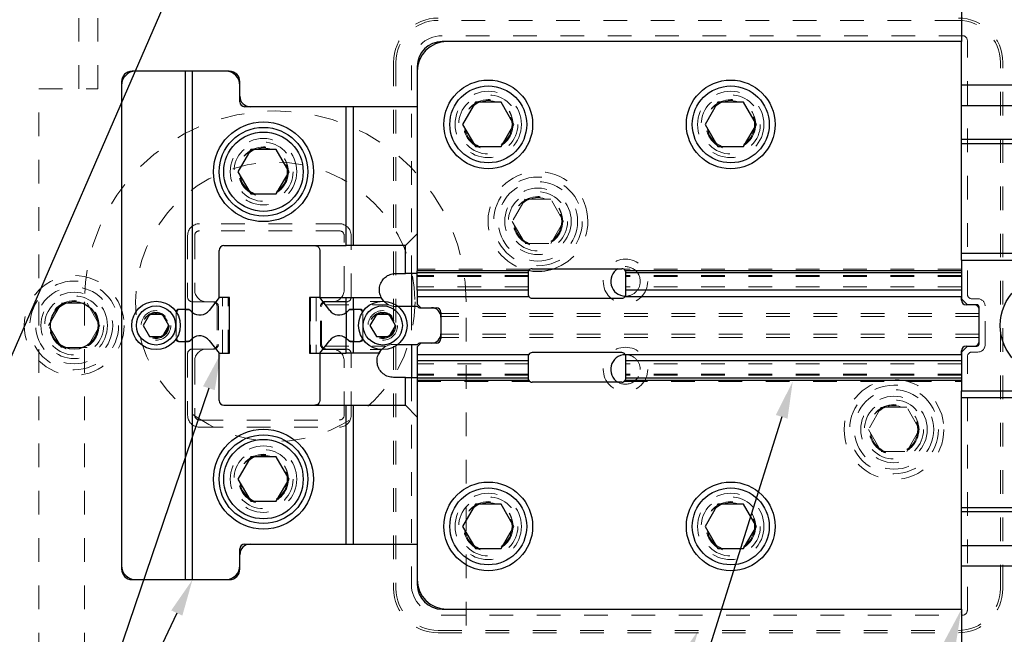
# Model space of a CAD drawing. Header units: inches. Extents: x 1802 to 2468, y -208 to -72.
# Tile 340 of 595: x 2070.13 to 2074.3, y -89.55 to -86.95. Entities that reach past the tile are written whole.
import ezdxf

# ---------------------------------------------------------------- set-up
doc = ezdxf.new("R2010")
doc.units = ezdxf.units.IN
doc.header["$LTSCALE"] = 0.5
doc.header["$MEASUREMENT"] = 0
doc.linetypes.add('HIDDEN', pattern=[0.225, 0.15, -0.075])
for name, color, linetype in [('DIE-M-S', 8, 'Continuous'), ('DIE-M-S2', 1, 'Continuous'), ('DIE-M-S3', 8, 'Continuous'), ('DSS-M-S', 53, 'Continuous'), ('SID-M-S', 105, 'Continuous'), ('SVD-M-S', 8, 'Continuous')]:
    doc.layers.add(name, color=color, linetype=linetype)

msp = doc.modelspace()

# ---------------------------------------------------------------- linework, layer by layer
at = {"layer": 'DIE-M-S', "linetype": 'Continuous', "lineweight": 25}
for p, q in [((2074.11416, -86.8981), (2074.11416, -87.0431)), ((2074.11416, -87.0431), (2071.91916, -87.0431)), ((2071.01969, -87.1681), (2070.60863, -87.1681)), ((2070.83416, -88.1756), (2070.83416, -87.1681)), ((2070.86416, -88.18849), (2070.86416, -87.1681)), ((2071.00416, -87.1681), (2070.86416, -87.1681)), ((2071.81416, -87.1481), (2071.81416, -87.3181)), ((2070.56416, -87.21257), (2070.56416, -89.27363)), ((2071.06416, -87.27363), (2071.06416, -87.21257)), ((2071.06416, -87.2981), (2071.06416, -87.2281)), ((2071.51416, -87.3181), (2071.08416, -87.3181)), ((2071.81416, -87.3181), (2071.10863, -87.3181)), ((2071.51416, -87.9056), (2071.51416, -87.3181)), ((2071.54416, -87.9056), (2071.54416, -87.3181)), ((2071.81416, -87.3181), (2071.81416, -87.8556)), ((2071.76416, -87.9056), (2071.81416, -87.8556)), ((2071.81416, -87.8556), (2071.81416, -88.01204)), ((2070.97666, -88.1251), (2070.97666, -87.9256)), ((2070.99666, -87.9056), (2071.51416, -87.9056)), ((2071.40166, -87.9256), (2071.40166, -88.1251)), ((2071.54416, -87.9056), (2071.51416, -87.9056)), ((2071.76416, -87.9056), (2071.54416, -87.9056)), ((2071.76416, -88.0231), (2071.76416, -87.9056)), ((2071.72416, -88.0231), (2071.76416, -88.0231)), ((2071.81416, -88.0231), (2071.76416, -88.0231)), ((2070.97666, -88.1251), (2070.93439, -88.17966)), ((2071.44392, -88.17966), (2071.40166, -88.1251)), ((2071.40166, -88.1251), (2071.51416, -88.1251)), ((2071.51416, -88.1885), (2071.51416, -88.1251)), ((2071.51416, -88.1251), (2071.54416, -88.1251)), ((2071.54416, -88.1756), (2071.54416, -88.1251)), ((2071.54416, -88.1251), (2071.6619, -88.1251)), ((2071.66686, -88.1333), (2071.6619, -88.1251)), ((2071.67283, -88.1407), (2071.66686, -88.1333)), ((2070.79487, -88.1856), (2070.79487, -88.18582)), ((2070.83416, -88.1756), (2070.80487, -88.1756)), ((2070.8473, -88.1756), (2070.83416, -88.1756)), ((2071.54416, -88.1756), (2071.53102, -88.1756)), ((2071.57345, -88.1756), (2071.54416, -88.1756)), ((2071.58345, -88.18582), (2071.58345, -88.1856)), ((2071.8155, -88.1631), (2071.73253, -88.1631)), ((2071.82416, -88.1681), (2071.82916, -88.1681)), ((2070.79487, -88.30038), (2070.79487, -88.3006)), ((2070.80487, -88.3106), (2070.83416, -88.3106)), ((2070.83416, -89.3181), (2070.83416, -88.3106)), ((2070.83416, -88.3106), (2070.8473, -88.3106)), ((2070.86416, -89.3181), (2070.86416, -88.29771)), ((2070.93439, -88.30655), (2070.97666, -88.3611)), ((2071.40166, -88.3611), (2071.44392, -88.30655)), ((2071.51416, -88.3611), (2071.51416, -88.29771)), ((2071.53102, -88.3106), (2071.54416, -88.3106)), ((2071.54416, -88.3611), (2071.54416, -88.3106)), ((2071.54416, -88.3106), (2071.57345, -88.3106)), ((2071.58345, -88.3006), (2071.58345, -88.30038)), ((2071.6519, -88.3611), (2071.65686, -88.3529)), ((2071.65686, -88.3529), (2071.66288, -88.34545)), ((2071.73253, -88.3231), (2071.8155, -88.3231)), ((2071.82916, -88.3181), (2071.82416, -88.3181)), ((2070.97666, -88.5606), (2070.97666, -88.3611)), ((2071.40166, -88.3611), (2071.51416, -88.3611)), ((2071.40166, -88.3611), (2071.40166, -88.5606)), ((2071.54416, -88.3611), (2071.51416, -88.3611)), ((2071.6519, -88.3611), (2071.54416, -88.3611)), ((2071.76416, -88.4631), (2071.71416, -88.4631)), ((2071.76416, -88.5806), (2071.76416, -88.4631)), ((2071.76416, -88.4631), (2071.81416, -88.4631)), ((2071.81416, -88.47416), (2071.81416, -88.6306)), ((2070.99666, -88.5806), (2071.51416, -88.5806)), ((2071.51416, -89.1681), (2071.51416, -88.5806)), ((2071.51416, -88.5806), (2071.54416, -88.5806)), ((2071.54416, -89.1681), (2071.54416, -88.5806)), ((2071.54416, -88.5806), (2071.76416, -88.5806)), ((2071.81416, -88.6306), (2071.76416, -88.5806)), ((2071.81416, -88.6306), (2071.81416, -89.1681)), ((2071.08416, -89.1681), (2071.51416, -89.1681)), ((2071.10863, -89.1681), (2071.81416, -89.1681)), ((2071.81416, -89.1681), (2071.81416, -89.3381)), ((2071.06416, -89.2581), (2071.06416, -89.1881)), ((2071.06416, -89.27363), (2071.06416, -89.21257)), ((2070.60863, -89.3181), (2071.01969, -89.3181)), ((2070.86416, -89.3181), (2071.00416, -89.3181)), ((2071.91916, -89.4431), (2074.11416, -89.4431)), ((2074.11416, -89.4431), (2074.11416, -89.5881))]:
    msp.add_line(p, q, dxfattribs=at)
at = {"layer": 'DIE-M-S', "linetype": 'HIDDEN', "lineweight": 18}
for p, q in [((2071.41441, -88.14156), (2071.67365, -88.14156)), ((2070.79487, -88.18582), (2070.79487, -88.30038)), ((2071.42529, -88.1556), (2071.69264, -88.1556)), ((2071.58345, -88.30038), (2071.58345, -88.18582)), ((2071.73253, -88.1631), (2071.72416, -88.1631)), ((2071.41441, -88.34464), (2071.66365, -88.34464)), ((2071.42529, -88.3306), (2071.68264, -88.3306)), ((2071.71416, -88.3231), (2071.73253, -88.3231)), ((2071.65259, -88.36214), (2071.65706, -88.35465))]:
    msp.add_line(p, q, dxfattribs=at)
at = {"layer": 'DIE-M-S', "linetype": 'Continuous', "lineweight": 25}
for centre, radius in [((2071.16416, -87.5931), 0.211), ((2070.36416, -88.2431), 0.1005), ((2071.16416, -88.8931), 0.211)]:
    msp.add_circle(centre, radius, dxfattribs=at)
at = {"layer": 'DIE-M-S', "linetype": 'HIDDEN', "lineweight": 18}
for centre, radius in [((2071.16416, -87.5931), 0.1405), ((2070.70987, -88.2431), 0.055), ((2071.66845, -88.2431), 0.055), ((2071.16416, -88.8931), 0.1405)]:
    msp.add_circle(centre, radius, dxfattribs=at)
at = {"layer": 'DIE-M-S', "linetype": 'Continuous', "lineweight": 25}
for centre, radius, start, end in [((2071.91916, -87.1481), 0.105, 90, 180), ((2070.62416, -87.2281), 0.06, 90, 180), ((2070.60863, -87.21257), 0.04447, 90, 180), ((2071.00416, -87.2281), 0.06, 0, 90), ((2071.01969, -87.21257), 0.04447, 0, 90), ((2071.10863, -87.27363), 0.04447, 180, 270), ((2071.08416, -87.2981), 0.02, 180, 270), ((2070.99666, -87.9256), 0.02, 90, 180), ((2070.80487, -88.1856), 0.01, 90, 180), ((2070.89487, -88.14904), 0.05, 232.10764, 322.23494), ((2071.48345, -88.14904), 0.05, 217.76506, 307.89138), ((2071.57345, -88.1856), 0.01, 0, 90), ((2071.82416, -88.1581), 0.01, 210, 270), ((2071.87416, -88.2081), 0.04, 0, 90), ((2070.80487, -88.3006), 0.01, 180, 270), ((2070.89487, -88.33717), 0.05, 37.76506, 127.89236), ((2071.48345, -88.33717), 0.05, 52.10862, 142.23494), ((2071.57345, -88.3006), 0.01, 270, 0), ((2071.87416, -88.2781), 0.04, 270, 0), ((2071.82416, -88.3281), 0.01, 90, 150), ((2070.99666, -88.5606), 0.02, 180, 270), ((2071.08416, -89.1881), 0.02, 90, 180), ((2071.10863, -89.21257), 0.04447, 90, 180), ((2070.62416, -89.2581), 0.06, 180, 270), ((2071.00416, -89.2581), 0.06, 270, 0), ((2070.60863, -89.27363), 0.04447, 180, 270), ((2071.01969, -89.27363), 0.04447, 270, 0), ((2071.91916, -89.3381), 0.105, 180, 270)]:
    msp.add_arc(centre, radius, start, end, dxfattribs=at)
at = {"layer": 'DIE-M-S', "linetype": 'HIDDEN', "lineweight": 18}
for centre, start, end in [((2071.72416, -88.0931), 222.83641, 270), ((2071.71416, -88.3931), 90, 137.09896)]:
    msp.add_arc(centre, 0.07, start, end, dxfattribs=at)
at = {"layer": 'DIE-M-S', "linetype": 'Continuous', "lineweight": 25}
for points, knots in [([(2071.38166, -87.9056), (2071.38171, -87.9056), (2071.38278, -87.9056), (2071.3888, -87.90614), (2071.39844, -87.91067), (2071.40076, -87.92143), (2071.40166, -87.9256)], [0, 0, 0, 0, 0.0059495, 0.1157578, 0.657808, 1, 1, 1, 1]), ([(2071.66171, -88.12464), (2071.65892, -88.11784), (2071.65385, -88.10545), (2071.65383, -88.08189), (2071.66106, -88.05996), (2071.67502, -88.04164), (2071.69351, -88.02887), (2071.71086, -88.0236), (2071.72134, -88.02321), (2071.72416, -88.0231)], [0, 0, 0, 0, 0.1940803, 0.3533716, 0.5135209, 0.6547878, 0.7959058, 0.9449999, 1, 1, 1, 1]), ([(2070.85523, -88.17951), (2070.85422, -88.17849), (2070.85227, -88.17652), (2070.84923, -88.17565), (2070.84756, -88.17561), (2070.8473, -88.1756)], [0, 0, 0, 0, 0.4758538, 0.9161851, 1, 1, 1, 1]), ([(2070.86416, -88.18849), (2070.86395, -88.18833), (2070.86352, -88.18801), (2070.86033, -88.18531), (2070.85725, -88.18208), (2070.85553, -88.1799), (2070.85523, -88.17951)], [0, 0, 0, 0, 0.3103186, 0.6205242, 0.9325724, 1, 1, 1, 1]), ([(2071.52309, -88.17951), (2071.52158, -88.1813), (2071.51854, -88.1849), (2071.5149, -88.18792), (2071.5144, -88.1883), (2071.51416, -88.1885)], [0, 0, 0, 0, 0.3332788, 0.6676523, 1, 1, 1, 1]), ([(2071.53102, -88.1756), (2071.52977, -88.17575), (2071.52727, -88.17604), (2071.52469, -88.17767), (2071.5235, -88.17904), (2071.52309, -88.17951)], [0, 0, 0, 0, 0.3983806, 0.7951108, 1, 1, 1, 1]), ([(2070.8473, -88.3106), (2070.84855, -88.31046), (2070.85105, -88.31017), (2070.85363, -88.30854), (2070.85482, -88.30716), (2070.85523, -88.3067)], [0, 0, 0, 0, 0.3983843, 0.7951182, 1, 1, 1, 1]), ([(2070.85523, -88.3067), (2070.85674, -88.3049), (2070.85978, -88.3013), (2070.86342, -88.29828), (2070.86391, -88.2979), (2070.86416, -88.29771)], [0, 0, 0, 0, 0.3332873, 0.6676691, 1, 1, 1, 1]), ([(2071.51416, -88.29771), (2071.51437, -88.29787), (2071.5148, -88.29819), (2071.51799, -88.30089), (2071.52107, -88.30412), (2071.52279, -88.30631), (2071.52309, -88.3067)], [0, 0, 0, 0, 0.3103085, 0.6205041, 0.9325418, 1, 1, 1, 1]), ([(2071.52309, -88.3067), (2071.5241, -88.30772), (2071.52605, -88.30968), (2071.52908, -88.31055), (2071.53075, -88.31059), (2071.53102, -88.3106)], [0, 0, 0, 0, 0.47586236, 0.91618542, 1, 1, 1, 1]), ([(2071.71416, -88.4631), (2071.70629, -88.46233), (2071.69056, -88.46078), (2071.66967, -88.44876), (2071.65412, -88.43145), (2071.64544, -88.4111), (2071.64327, -88.38948), (2071.64608, -88.37182), (2071.65108, -88.36439), (2071.65259, -88.36214)], [0, 0, 0, 0, 0.1517951, 0.3036106, 0.4541188, 0.59688, 0.7353795, 0.9199817, 1, 1, 1, 1]), ([(2071.40166, -88.5606), (2071.40076, -88.56477), (2071.39844, -88.57554), (2071.3888, -88.58006), (2071.38278, -88.5806), (2071.38171, -88.5806), (2071.38166, -88.5806)], [0, 0, 0, 0, 0.342192, 0.8842422, 0.9940505, 1, 1, 1, 1])]:
    msp.add_open_spline(points, degree=3, knots=knots, dxfattribs=at)
at = {"layer": 'DIE-M-S', "linetype": 'HIDDEN', "lineweight": 18}
for points, knots in [([(2071.69264, -88.1556), (2071.69196, -88.1553), (2071.69004, -88.15445), (2071.6765, -88.14501), (2071.6648, -88.13445), (2071.66173, -88.12471), (2071.66171, -88.12464)], [0, 0, 0, 0, 0.2041691, 0.5752032, 0.9968654, 1, 1, 1, 1]), ([(2071.67279, -88.33748), (2071.6746, -88.3359), (2071.67952, -88.33162), (2071.68246, -88.33071), (2071.68261, -88.33061), (2071.68264, -88.3306)], [0, 0, 0, 0, 0.3381939, 0.9136322, 1, 1, 1, 1])]:
    msp.add_open_spline(points, degree=3, knots=knots, dxfattribs=at)
at = {"layer": 'DIE-M-S2', "linetype": 'Continuous', "lineweight": 25}
for p, q in [((2070.97666, -88.1251), (2070.93439, -88.17966)), ((2071.01987, -88.1251), (2070.97666, -88.1251)), ((2071.01987, -88.3611), (2071.01987, -88.1251)), ((2071.35845, -88.1251), (2071.35845, -88.3611)), ((2071.40166, -88.1251), (2071.35845, -88.1251)), ((2071.44392, -88.17966), (2071.40166, -88.1251)), ((2070.83416, -88.1756), (2070.80987, -88.1756)), ((2070.83416, -88.3106), (2070.83416, -88.1756)), ((2070.83416, -88.1756), (2070.84489, -88.1756)), ((2071.53342, -88.1756), (2071.54416, -88.1756)), ((2071.54416, -88.1756), (2071.54416, -88.3106)), ((2071.56845, -88.1756), (2071.54416, -88.1756)), ((2070.86416, -88.29771), (2070.86416, -88.18849)), ((2071.51416, -88.18849), (2071.51416, -88.29771)), ((2070.80987, -88.3106), (2070.83416, -88.3106)), ((2070.84489, -88.3106), (2070.83416, -88.3106)), ((2070.93439, -88.30655), (2070.97666, -88.3611)), ((2071.40166, -88.3611), (2071.44392, -88.30655)), ((2071.54416, -88.3106), (2071.53342, -88.3106)), ((2071.54416, -88.3106), (2071.56845, -88.3106)), ((2070.97666, -88.3611), (2071.01987, -88.3611)), ((2071.35845, -88.3611), (2071.40166, -88.3611))]:
    msp.add_line(p, q, dxfattribs=at)
at = {"layer": 'DIE-M-S2', "linetype": 'HIDDEN', "lineweight": 18}
for p, q in [((2070.99087, -88.3611), (2070.99087, -88.1251)), ((2071.01487, -88.3611), (2071.01487, -88.1251)), ((2071.36345, -88.1251), (2071.36345, -88.3611)), ((2071.38745, -88.1251), (2071.38745, -88.3611)), ((2070.7954, -88.18662), (2070.79516, -88.18768)), ((2071.58316, -88.18768), (2071.58291, -88.18662)), ((2070.79516, -88.18768), (2070.79487, -88.1906)), ((2070.79487, -88.1906), (2070.79487, -88.2956)), ((2071.58345, -88.1906), (2071.58316, -88.18768)), ((2071.58345, -88.2956), (2071.58345, -88.1906)), ((2070.79487, -88.2956), (2070.79516, -88.29853)), ((2070.79516, -88.29853), (2070.7954, -88.29958)), ((2071.58291, -88.29958), (2071.58316, -88.29853)), ((2071.58316, -88.29853), (2071.58345, -88.2956))]:
    msp.add_line(p, q, dxfattribs=at)
at = {"layer": 'DIE-M-S2', "linetype": 'Continuous', "lineweight": 25}
for centre, radius, start, end in [((2070.80987, -88.1906), 0.015, 90, 164.62388), ((2070.89487, -88.14904), 0.05, 232.10764, 322.23494), ((2071.48345, -88.14904), 0.05, 217.76506, 307.89236), ((2071.56845, -88.1906), 0.015, 15.37612, 90), ((2070.80987, -88.2956), 0.015, 195.37612, 270), ((2070.89487, -88.33717), 0.05, 37.76506, 127.89236), ((2071.48345, -88.33717), 0.05, 52.10764, 142.23494), ((2071.56845, -88.2956), 0.015, 270, 344.62388)]:
    msp.add_arc(centre, radius, start, end, dxfattribs=at)
for points, knots in [([(2070.84489, -88.1756), (2070.84664, -88.17579), (2070.85012, -88.17617), (2070.8539, -88.17835), (2070.8557, -88.18024), (2070.85643, -88.18101)], [0, 0, 0, 0, 0.373482, 0.7447476, 1, 1, 1, 1]), ([(2070.85643, -88.18101), (2070.85788, -88.18261), (2070.86078, -88.1858), (2070.86367, -88.1881), (2070.86401, -88.18837), (2070.86416, -88.18849)], [0, 0, 0, 0, 0.3564049, 0.7137047, 1, 1, 1, 1]), ([(2071.51416, -88.18849), (2071.51437, -88.18833), (2071.5148, -88.18799), (2071.51791, -88.18544), (2071.52059, -88.18245), (2071.52189, -88.18101)], [0, 0, 0, 0, 0.3404234, 0.6807229, 1, 1, 1, 1]), ([(2071.52189, -88.18101), (2071.5234, -88.17958), (2071.52603, -88.17706), (2071.53043, -88.17572), (2071.53281, -88.17563), (2071.53342, -88.1756)], [0, 0, 0, 0, 0.4964795, 0.8703166, 1, 1, 1, 1]), ([(2070.85643, -88.30519), (2070.85492, -88.30663), (2070.85228, -88.30914), (2070.84789, -88.31048), (2070.84551, -88.31058), (2070.84489, -88.3106)], [0, 0, 0, 0, 0.4964795, 0.8703166, 1, 1, 1, 1]), ([(2070.86416, -88.29771), (2070.86394, -88.29788), (2070.86352, -88.29821), (2070.8604, -88.30076), (2070.85772, -88.30375), (2070.85643, -88.30519)], [0, 0, 0, 0, 0.3404234, 0.6807229, 1, 1, 1, 1]), ([(2071.52189, -88.30519), (2071.52044, -88.3036), (2071.51754, -88.3004), (2071.51465, -88.2981), (2071.51431, -88.29783), (2071.51416, -88.29771)], [0, 0, 0, 0, 0.3564049, 0.7137047, 1, 1, 1, 1]), ([(2071.53342, -88.3106), (2071.53168, -88.31041), (2071.52819, -88.31003), (2071.52442, -88.30785), (2071.52262, -88.30596), (2071.52189, -88.30519)], [0, 0, 0, 0, 0.373482, 0.7447476, 1, 1, 1, 1])]:
    msp.add_open_spline(points, degree=3, knots=knots, dxfattribs=at)
at = {"layer": 'DIE-M-S3', "linetype": 'HIDDEN', "lineweight": 18}
for p, q in [((2074.10116, -86.9531), (2071.90216, -86.9531)), ((2074.11916, -87.0181), (2071.91916, -87.0181)), ((2074.13916, -88.1106), (2074.13916, -87.0381)), ((2071.72416, -87.1311), (2071.72416, -89.3551)), ((2074.27916, -89.3551), (2074.27916, -87.1311)), ((2071.78916, -87.1481), (2071.78916, -88.0231)), ((2071.48485, -87.8431), (2070.89347, -87.8431)), ((2070.87347, -87.8631), (2070.87347, -88.0931)), ((2071.50485, -88.0931), (2071.50485, -87.8631)), ((2072.29041, -88.0056), (2071.81416, -88.0056)), ((2072.29041, -88.0056), (2071.81416, -88.0056)), ((2072.28543, -88.01206), (2071.81416, -88.01206)), ((2072.28543, -88.01206), (2071.81416, -88.01206)), ((2074.11416, -88.0056), (2072.68791, -88.0056)), ((2074.11416, -88.0056), (2072.68791, -88.0056)), ((2074.11416, -88.01206), (2072.69289, -88.01206)), ((2074.11416, -88.01206), (2072.69289, -88.01206)), ((2072.28416, -88.03262), (2071.81416, -88.03262)), ((2072.28416, -88.03262), (2071.81416, -88.03262)), ((2072.28416, -88.03649), (2071.81416, -88.03649)), ((2072.28416, -88.03649), (2071.81416, -88.03649)), ((2074.11416, -88.03262), (2072.69416, -88.03262)), ((2074.11416, -88.03262), (2072.69416, -88.03262)), ((2074.11416, -88.03649), (2072.69416, -88.03649)), ((2074.11416, -88.03649), (2072.69416, -88.03649)), ((2072.28416, -88.0806), (2071.81416, -88.0806)), ((2072.28416, -88.0806), (2071.81416, -88.0806)), ((2072.28416, -88.0806), (2071.81416, -88.0806)), ((2074.11416, -88.0806), (2072.69416, -88.0806)), ((2074.11416, -88.0806), (2072.69416, -88.0806)), ((2074.11416, -88.0806), (2072.69416, -88.0806)), ((2070.92347, -88.1431), (2070.95347, -88.1431)), ((2071.42485, -88.1431), (2071.45485, -88.1431)), ((2072.28661, -88.12113), (2072.28543, -88.11866)), ((2072.28661, -88.12113), (2072.28543, -88.11866)), ((2072.69301, -88.11866), (2072.69097, -88.12217)), ((2072.69301, -88.11866), (2072.69097, -88.12217)), ((2074.18416, -88.1306), (2074.15916, -88.1306)), ((2070.97347, -88.1631), (2070.97347, -88.3231)), ((2071.40485, -88.3231), (2071.40485, -88.1631)), ((2071.78916, -88.1631), (2071.78916, -88.3231)), ((2074.21416, -88.3256), (2074.21416, -88.1606)), ((2074.18916, -88.19264), (2071.91416, -88.19264)), ((2074.18916, -88.19264), (2071.91416, -88.19264)), ((2074.18916, -88.2056), (2071.91416, -88.2056)), ((2074.18916, -88.2056), (2071.91416, -88.2056)), ((2074.18916, -88.2806), (2071.91416, -88.2806)), ((2074.18916, -88.2806), (2071.91416, -88.2806)), ((2074.18916, -88.29357), (2071.91416, -88.29357)), ((2074.18916, -88.29357), (2071.91416, -88.29357)), ((2070.95347, -88.3431), (2070.92347, -88.3431)), ((2071.45485, -88.3431), (2071.42485, -88.3431)), ((2070.87347, -88.3931), (2070.87347, -88.6231)), ((2071.50485, -88.6231), (2071.50485, -88.3931)), ((2072.28531, -88.36754), (2072.28734, -88.36403)), ((2072.28531, -88.36754), (2072.28734, -88.36403)), ((2072.69171, -88.36507), (2072.69289, -88.36755)), ((2072.69171, -88.36507), (2072.69289, -88.36755)), ((2074.13916, -89.4481), (2074.13916, -88.3756)), ((2074.15916, -88.3556), (2074.18416, -88.3556)), ((2072.28416, -88.4056), (2071.81416, -88.4056)), ((2072.28416, -88.4056), (2071.81416, -88.4056)), ((2072.28416, -88.4056), (2071.81416, -88.4056)), ((2074.11416, -88.4056), (2072.69416, -88.4056)), ((2074.11416, -88.4056), (2072.69416, -88.4056)), ((2074.11416, -88.4056), (2072.69416, -88.4056)), ((2071.78916, -88.4631), (2071.78916, -89.3381)), ((2072.28416, -88.44971), (2071.81416, -88.44971)), ((2072.28416, -88.44971), (2071.81416, -88.44971)), ((2072.28416, -88.45358), (2071.81416, -88.45358)), ((2072.28416, -88.45358), (2071.81416, -88.45358)), ((2072.28543, -88.47415), (2071.81416, -88.47415)), ((2072.28543, -88.47415), (2071.81416, -88.47415)), ((2074.11416, -88.47415), (2072.69289, -88.47415)), ((2074.11416, -88.47415), (2072.69289, -88.47415)), ((2074.11416, -88.44971), (2072.69416, -88.44971)), ((2074.11416, -88.44971), (2072.69416, -88.44971)), ((2074.11416, -88.45358), (2072.69416, -88.45358)), ((2074.11416, -88.45358), (2072.69416, -88.45358)), ((2071.81416, -88.4806), (2072.29041, -88.4806)), ((2071.81416, -88.4806), (2072.29041, -88.4806)), ((2072.68791, -88.4806), (2074.11416, -88.4806)), ((2072.68791, -88.4806), (2074.11416, -88.4806)), ((2070.89347, -88.6431), (2071.48485, -88.6431)), ((2071.91916, -89.4681), (2074.11916, -89.4681)), ((2071.90216, -89.5331), (2074.10116, -89.5331))]:
    msp.add_line(p, q, dxfattribs=at)
at = {"layer": 'DIE-M-S3', "linetype": 'Continuous', "lineweight": 25}
for p, q in [((2074.11416, -87.22593), (2074.11416, -87.0431)), ((2074.11416, -87.22593), (2074.81416, -87.22593)), ((2074.11416, -87.31266), (2074.11416, -87.22593)), ((2074.11416, -87.31266), (2074.81416, -87.31266)), ((2074.11416, -87.45555), (2074.11416, -87.31266)), ((2074.11416, -87.45555), (2074.81416, -87.45555)), ((2074.11416, -87.47311), (2074.11416, -87.45555)), ((2074.11416, -87.47311), (2074.81416, -87.47311)), ((2074.11416, -87.93776), (2074.11416, -87.47311)), ((2074.11416, -87.96696), (2074.11416, -87.93776)), ((2074.11416, -87.93776), (2074.81416, -87.93776)), ((2074.11416, -87.96696), (2074.81416, -87.96696)), ((2074.11416, -87.96696), (2074.11416, -88.1306)), ((2072.28705, -88.01204), (2071.81416, -88.01204)), ((2072.28705, -88.01204), (2071.81416, -88.01204)), ((2071.81416, -88.0201), (2071.81416, -88.01204)), ((2071.81416, -88.0201), (2071.81416, -88.01204)), ((2072.28416, -88.0201), (2071.81416, -88.0201)), ((2071.81416, -88.09361), (2071.81416, -88.0201)), ((2072.28416, -88.0201), (2071.81416, -88.0201)), ((2071.81416, -88.09361), (2071.81416, -88.0201)), ((2072.28416, -88.0201), (2072.28416, -88.0181)), ((2072.28416, -88.0201), (2072.28416, -88.0181)), ((2072.28416, -88.09361), (2072.28416, -88.0201)), ((2072.28416, -88.09361), (2072.28416, -88.0201)), ((2072.29916, -88.0031), (2072.67916, -88.0031)), ((2072.29916, -88.0031), (2072.67916, -88.0031)), ((2074.11416, -88.01204), (2072.69291, -88.01204)), ((2074.11416, -88.01204), (2072.69291, -88.01204)), ((2072.69416, -88.0181), (2072.69416, -88.0201)), ((2072.69416, -88.0181), (2072.69416, -88.0201)), ((2074.11416, -88.0201), (2072.69416, -88.0201)), ((2072.69416, -88.0201), (2072.69416, -88.09361)), ((2074.11416, -88.0201), (2072.69416, -88.0201)), ((2072.69416, -88.0201), (2072.69416, -88.09361)), ((2071.78916, -88.0231), (2071.78916, -88.1631)), ((2072.28416, -88.09361), (2071.81416, -88.09361)), ((2071.81416, -88.09361), (2071.81416, -88.12071)), ((2072.28416, -88.09361), (2071.81416, -88.09361)), ((2071.81416, -88.09361), (2071.81416, -88.12071)), ((2072.28416, -88.1131), (2072.28416, -88.09361)), ((2072.28416, -88.1131), (2072.28416, -88.09361)), ((2074.11416, -88.09361), (2072.69416, -88.09361)), ((2072.69416, -88.09361), (2072.69416, -88.1131)), ((2074.11416, -88.09361), (2072.69416, -88.09361)), ((2072.69416, -88.09361), (2072.69416, -88.1131)), ((2071.81416, -88.12071), (2072.28623, -88.12071)), ((2071.81416, -88.12071), (2071.81416, -88.1531)), ((2071.81416, -88.12071), (2072.28623, -88.12071)), ((2071.81416, -88.12071), (2071.81416, -88.1531)), ((2072.29916, -88.1281), (2072.67916, -88.1281)), ((2072.29916, -88.1281), (2072.67916, -88.1281)), ((2072.69209, -88.12071), (2074.11416, -88.12071)), ((2072.69209, -88.12071), (2074.11416, -88.12071)), ((2074.11416, -88.1356), (2074.11416, -88.12071)), ((2074.11416, -88.1356), (2074.11416, -88.12071)), ((2074.11416, -88.1306), (2074.13916, -88.1556)), ((2071.81416, -88.1531), (2071.82916, -88.1681)), ((2071.81416, -88.1531), (2071.82916, -88.1681)), ((2071.82916, -88.1681), (2071.89416, -88.1681)), ((2071.82916, -88.1681), (2071.89416, -88.1681)), ((2074.16916, -88.1556), (2074.13416, -88.1556)), ((2074.16916, -88.1556), (2074.13416, -88.1556)), ((2074.17916, -88.1556), (2074.13916, -88.1556)), ((2074.18916, -88.3206), (2074.18916, -88.1656)), ((2074.18916, -88.3106), (2074.18916, -88.1756)), ((2074.18916, -88.3106), (2074.18916, -88.1756)), ((2071.91416, -88.1881), (2071.91416, -88.2981)), ((2071.91416, -88.1881), (2071.91416, -88.2981)), ((2071.78916, -88.3231), (2071.78916, -88.4631)), ((2071.82916, -88.3181), (2071.81416, -88.3331)), ((2071.82916, -88.3181), (2071.81416, -88.3331)), ((2071.81416, -88.3331), (2071.81416, -88.3655)), ((2071.81416, -88.3331), (2071.81416, -88.3655)), ((2071.89416, -88.3181), (2071.82916, -88.3181)), ((2071.89416, -88.3181), (2071.82916, -88.3181)), ((2074.13916, -88.3306), (2074.11416, -88.3556)), ((2074.11416, -88.3655), (2074.11416, -88.3506)), ((2074.11416, -88.3655), (2074.11416, -88.3506)), ((2074.13416, -88.3306), (2074.16916, -88.3306)), ((2074.13416, -88.3306), (2074.16916, -88.3306)), ((2074.13916, -88.3306), (2074.17916, -88.3306)), ((2071.81416, -88.3655), (2072.28623, -88.3655)), ((2071.81416, -88.3655), (2071.81416, -88.39259)), ((2071.81416, -88.3655), (2071.81416, -88.39259)), ((2071.81416, -88.3655), (2072.28623, -88.3655)), ((2072.28416, -88.39259), (2071.81416, -88.39259)), ((2071.81416, -88.39259), (2071.81416, -88.4661)), ((2072.28416, -88.39259), (2071.81416, -88.39259)), ((2071.81416, -88.39259), (2071.81416, -88.4661)), ((2072.28416, -88.39259), (2072.28416, -88.3731)), ((2072.28416, -88.39259), (2072.28416, -88.3731)), ((2072.28416, -88.4661), (2072.28416, -88.39259)), ((2072.28416, -88.4661), (2072.28416, -88.39259)), ((2072.67916, -88.3581), (2072.29916, -88.3581)), ((2072.67916, -88.3581), (2072.29916, -88.3581)), ((2072.69209, -88.3655), (2074.11416, -88.3655)), ((2072.69209, -88.3655), (2074.11416, -88.3655)), ((2072.69416, -88.3731), (2072.69416, -88.39259)), ((2072.69416, -88.3731), (2072.69416, -88.39259)), ((2074.11416, -88.39259), (2072.69416, -88.39259)), ((2072.69416, -88.39259), (2072.69416, -88.4661)), ((2074.11416, -88.39259), (2072.69416, -88.39259)), ((2072.69416, -88.39259), (2072.69416, -88.4661)), ((2074.11416, -88.3556), (2074.11416, -88.51925)), ((2072.28416, -88.4661), (2071.81416, -88.4661)), ((2071.81416, -88.4661), (2071.81416, -88.47416)), ((2072.28416, -88.4661), (2071.81416, -88.4661)), ((2071.81416, -88.4661), (2071.81416, -88.47416)), ((2071.81416, -88.47416), (2072.28541, -88.47416)), ((2071.81416, -88.47416), (2072.28541, -88.47416)), ((2072.28416, -88.4681), (2072.28416, -88.4661)), ((2072.28416, -88.4681), (2072.28416, -88.4661)), ((2072.69127, -88.47416), (2074.11416, -88.47416)), ((2072.69127, -88.47416), (2074.11416, -88.47416)), ((2074.11416, -88.4661), (2072.69416, -88.4661)), ((2072.69416, -88.4661), (2072.69416, -88.4681)), ((2074.11416, -88.4661), (2072.69416, -88.4661)), ((2072.69416, -88.4661), (2072.69416, -88.4681)), ((2072.67916, -88.4831), (2072.29916, -88.4831)), ((2072.67916, -88.4831), (2072.29916, -88.4831)), ((2074.11416, -88.51925), (2074.81416, -88.51925)), ((2074.11416, -88.54844), (2074.11416, -88.51925)), ((2074.11416, -88.54844), (2074.81416, -88.54844)), ((2074.11416, -89.01309), (2074.11416, -88.54844)), ((2074.11416, -89.01309), (2074.81416, -89.01309)), ((2074.11416, -89.03065), (2074.11416, -89.01309)), ((2074.11416, -89.03065), (2074.81416, -89.03065)), ((2074.11416, -89.17354), (2074.11416, -89.03065)), ((2074.11416, -89.17354), (2074.81416, -89.17354)), ((2074.11416, -89.26027), (2074.11416, -89.17354)), ((2074.11416, -89.26027), (2074.81416, -89.26027)), ((2074.11416, -89.4431), (2074.11416, -89.26027))]:
    msp.add_line(p, q, dxfattribs=at)
at = {"layer": 'DIE-M-S3', "linetype": 'HIDDEN', "lineweight": 18}
for centre, radius in [((2072.11416, -87.3931), 0.1405), ((2072.11416, -87.3931), 0.1405), ((2073.13916, -87.3931), 0.1405), ((2073.13916, -87.3931), 0.1405), ((2071.16416, -87.5931), 0.1005), ((2072.32416, -87.8031), 0.1405), ((2070.36416, -88.2431), 0.211), ((2070.36416, -88.2431), 0.1405), ((2073.82916, -88.6831), 0.211), ((2073.82916, -88.6831), 0.1405), ((2071.16416, -88.8931), 0.1005), ((2072.11416, -89.0931), 0.1405), ((2072.11416, -89.0931), 0.1405), ((2073.13916, -89.0931), 0.1405), ((2073.13916, -89.0931), 0.1405)]:
    msp.add_circle(centre, radius, dxfattribs=at)
at = {"layer": 'DIE-M-S3', "linetype": 'Continuous', "lineweight": 25}
msp.add_circle((2074.48916, -88.2431), 0.211, dxfattribs=at)
at = {"layer": 'DIE-M-S3', "linetype": 'HIDDEN', "lineweight": 18}
for centre, radius, start, end in [((2071.90216, -87.1311), 0.178, 90, 180), ((2074.10116, -87.1311), 0.178, 0, 90), ((2071.91916, -87.1481), 0.13, 90, 180), ((2074.11916, -87.0381), 0.02, 0, 90), ((2072.32416, -87.8031), 0.211, 0, 260.54026), ((2072.32416, -87.8031), 0.211, 288.58223, 0), ((2070.89347, -87.8631), 0.02, 90, 180), ((2071.48485, -87.8631), 0.02, 0, 90), ((2072.69416, -88.05685), 0.0625, 0, 120.67862), ((2072.69416, -88.05685), 0.0625, 269.04787, 0), ((2070.92347, -88.0931), 0.05, 180, 270), ((2071.45485, -88.0931), 0.05, 270, 0), ((2070.95347, -88.1631), 0.02, 0, 90), ((2071.42485, -88.1631), 0.02, 90, 180), ((2074.15916, -88.1106), 0.02, 180, 270), ((2074.18416, -88.1606), 0.03, 0, 90), ((2070.92347, -88.3931), 0.05, 90, 180), ((2070.95347, -88.3231), 0.02, 270, 0), ((2071.42485, -88.3231), 0.02, 180, 270), ((2071.45485, -88.3931), 0.05, 0, 90), ((2074.18416, -88.3256), 0.03, 270, 0), ((2072.69416, -88.42935), 0.0625, 0, 91.41382), ((2074.15916, -88.3756), 0.02, 90, 180), ((2072.69416, -88.42935), 0.0625, 239.32138, 0), ((2070.89347, -88.6231), 0.02, 180, 270), ((2071.48485, -88.6231), 0.02, 270, 0), ((2071.91916, -89.3381), 0.13, 180, 270), ((2071.90216, -89.3551), 0.178, 180, 270), ((2074.10116, -89.3551), 0.178, 270, 0), ((2074.11916, -89.4481), 0.02, 270, 0)]:
    msp.add_arc(centre, radius, start, end, dxfattribs=at)
at = {"layer": 'DIE-M-S3', "linetype": 'Continuous', "lineweight": 25}
for centre, radius, start, end in [((2071.93916, -87.1681), 0.125, 90, 180), ((2071.93916, -87.1681), 0.125, 90, 180), ((2072.29916, -88.0181), 0.015, 90, 156.16387), ((2072.29916, -88.0181), 0.015, 90, 156.16387), ((2072.32416, -87.8031), 0.211, 260.54026, 288.58223), ((2072.69416, -88.05685), 0.0625, 120.67862, 269.04787), ((2072.67916, -88.0181), 0.015, 21.49436, 90), ((2072.67916, -88.0181), 0.015, 21.49436, 90), ((2072.29916, -88.1131), 0.015, 210.46999, 270), ((2072.29916, -88.1131), 0.015, 210.46999, 270), ((2072.67916, -88.1131), 0.015, 270, 329.53001), ((2072.67916, -88.1131), 0.015, 270, 329.53001), ((2074.13416, -88.1356), 0.02, 180, 270), ((2074.13416, -88.1356), 0.02, 180, 270), ((2071.89416, -88.1881), 0.02, 0, 90), ((2071.89416, -88.1881), 0.02, 0, 90), ((2074.16916, -88.1756), 0.02, 0, 90), ((2074.16916, -88.1756), 0.02, 0, 90), ((2074.17916, -88.1656), 0.01, 0, 90), ((2071.89416, -88.2981), 0.02, 270, 0), ((2071.89416, -88.2981), 0.02, 270, 0), ((2074.16916, -88.3106), 0.02, 270, 0), ((2074.16916, -88.3106), 0.02, 270, 0), ((2074.13416, -88.3506), 0.02, 90, 180), ((2074.13416, -88.3506), 0.02, 90, 180), ((2074.17916, -88.3206), 0.01, 270, 0), ((2072.29916, -88.3731), 0.015, 90, 149.53001), ((2072.29916, -88.3731), 0.015, 90, 149.53001), ((2072.69416, -88.42935), 0.0625, 91.41382, 239.32138), ((2072.67916, -88.3731), 0.015, 30.46999, 90), ((2072.67916, -88.3731), 0.015, 30.46999, 90), ((2072.29916, -88.4681), 0.015, 201.49436, 270), ((2072.29916, -88.4681), 0.015, 201.49436, 270), ((2072.67916, -88.4681), 0.015, 270, 336.8583), ((2072.67916, -88.4681), 0.015, 270, 336.16387), ((2071.93916, -89.3181), 0.125, 180, 270), ((2071.93916, -89.3181), 0.125, 180, 270)]:
    msp.add_arc(centre, radius, start, end, dxfattribs=at)
for points, knots in [([(2072.28416, -88.0181), (2072.28436, -88.01644), (2072.28476, -88.0131), (2072.28547, -88.01198), (2072.28544, -88.01205), (2072.28543, -88.01206)], [0, 0, 0, 0, 0.4590313, 0.926924, 1, 1, 1, 1]), ([(2072.28416, -88.0181), (2072.28436, -88.01644), (2072.28476, -88.0131), (2072.28547, -88.01198), (2072.28544, -88.01205), (2072.28543, -88.01206)], [0, 0, 0, 0, 0.4590313, 0.926924, 1, 1, 1, 1]), ([(2072.69289, -88.01206), (2072.69288, -88.01205), (2072.69284, -88.01196), (2072.69348, -88.01286), (2072.69393, -88.01633), (2072.69416, -88.0181)], [0, 0, 0, 0, 0.0295061, 0.5048964, 1, 1, 1, 1]), ([(2072.69289, -88.01206), (2072.69288, -88.01205), (2072.69284, -88.01196), (2072.69348, -88.01286), (2072.69393, -88.01633), (2072.69416, -88.0181)], [0, 0, 0, 0, 0.0295061, 0.5048964, 1, 1, 1, 1]), ([(2072.28623, -88.12071), (2072.28553, -88.11926), (2072.28436, -88.11682), (2072.28422, -88.11417), (2072.28416, -88.1131)], [0, 0, 0, 0, 0.5941178, 1, 1, 1, 1]), ([(2072.28623, -88.12071), (2072.28553, -88.11926), (2072.28436, -88.11682), (2072.28422, -88.11417), (2072.28416, -88.1131)], [0, 0, 0, 0, 0.5941178, 1, 1, 1, 1]), ([(2072.69416, -88.1131), (2072.69403, -88.11468), (2072.69382, -88.11734), (2072.69259, -88.11974), (2072.69209, -88.12071)], [0, 0, 0, 0, 0.59411463, 1, 1, 1, 1]), ([(2072.69416, -88.1131), (2072.69403, -88.11468), (2072.69382, -88.11734), (2072.69259, -88.11974), (2072.69209, -88.12071)], [0, 0, 0, 0, 0.5941146, 1, 1, 1, 1]), ([(2072.28416, -88.3731), (2072.28428, -88.37152), (2072.2845, -88.36886), (2072.28573, -88.36647), (2072.28623, -88.3655)], [0, 0, 0, 0, 0.59411463, 1, 1, 1, 1]), ([(2072.28416, -88.3731), (2072.28428, -88.37152), (2072.2845, -88.36886), (2072.28573, -88.36647), (2072.28623, -88.3655)], [0, 0, 0, 0, 0.5941146, 1, 1, 1, 1]), ([(2072.69209, -88.3655), (2072.69279, -88.36694), (2072.69396, -88.36938), (2072.6941, -88.37203), (2072.69416, -88.3731)], [0, 0, 0, 0, 0.5941178, 1, 1, 1, 1]), ([(2072.69209, -88.3655), (2072.69279, -88.36694), (2072.69396, -88.36938), (2072.6941, -88.37203), (2072.69416, -88.3731)], [0, 0, 0, 0, 0.5941178, 1, 1, 1, 1]), ([(2072.28543, -88.47415), (2072.28543, -88.47415), (2072.28548, -88.47425), (2072.28484, -88.47334), (2072.28439, -88.46987), (2072.28416, -88.4681)], [0, 0, 0, 0, 0.0295061, 0.5048964, 1, 1, 1, 1]), ([(2072.28543, -88.47415), (2072.28543, -88.47415), (2072.28548, -88.47425), (2072.28484, -88.47334), (2072.28439, -88.46987), (2072.28416, -88.4681)], [0, 0, 0, 0, 0.0295061, 0.5048964, 1, 1, 1, 1]), ([(2072.69416, -88.4681), (2072.69396, -88.46976), (2072.69356, -88.4731), (2072.69285, -88.47422), (2072.69288, -88.47415), (2072.69289, -88.47415)], [0, 0, 0, 0, 0.4590313, 0.926924, 1, 1, 1, 1]), ([(2072.69416, -88.4681), (2072.69396, -88.46976), (2072.69356, -88.4731), (2072.69285, -88.47422), (2072.69288, -88.47415), (2072.69289, -88.47415)], [0, 0, 0, 0, 0.4590313, 0.926924, 1, 1, 1, 1])]:
    msp.add_open_spline(points, degree=3, knots=knots, dxfattribs=at)
at = {"layer": 'DSS-M-S', "linetype": 'HIDDEN', "lineweight": 18}
for p, q in [((2070.38416, -79.7431), (2070.38416, -87.2431)), ((2070.46416, -87.2431), (2070.46416, -79.7431)), ((2071.71416, -87.1311), (2071.71416, -89.3551)), ((2074.28916, -89.3551), (2074.28916, -87.1311)), ((2070.21416, -87.2431), (2070.46416, -87.2431)), ((2070.21416, -90.2431), (2070.21416, -87.2431)), ((2071.48485, -87.8131), (2070.89347, -87.8131)), ((2070.84347, -87.8631), (2070.84347, -88.1231)), ((2071.53485, -88.1231), (2071.53485, -87.8631)), ((2070.86347, -88.1431), (2070.92347, -88.1431)), ((2071.45485, -88.1431), (2071.51485, -88.1431)), ((2070.96847, -88.1631), (2070.96847, -88.3231)), ((2071.40985, -88.3231), (2071.40985, -88.1631)), ((2070.92347, -88.3431), (2070.86347, -88.3431)), ((2071.51485, -88.3431), (2071.45485, -88.3431)), ((2070.84347, -88.3631), (2070.84347, -88.6231)), ((2071.53485, -88.6231), (2071.53485, -88.3631)), ((2070.89347, -88.6731), (2071.48485, -88.6731)), ((2071.90216, -89.5431), (2074.10116, -89.5431))]:
    msp.add_line(p, q, dxfattribs=at)
for centre, radius in [((2072.11416, -87.3931), 0.1005), ((2073.13916, -87.3931), 0.1005), ((2071.16416, -87.5931), 0.14062), ((2072.32416, -87.8031), 0.1005), ((2072.69416, -88.05685), 0.094), ((2072.69416, -88.42935), 0.094), ((2073.82916, -88.6831), 0.1005), ((2071.16416, -88.8931), 0.14062), ((2072.11416, -89.0931), 0.1005), ((2073.13916, -89.0931), 0.1005)]:
    msp.add_circle(centre, radius, dxfattribs=at)
for centre, radius, start, end in [((2071.90216, -87.1311), 0.188, 90, 180), ((2074.10116, -87.1311), 0.188, 0, 90), ((2070.89347, -87.8631), 0.05, 90, 180), ((2071.48485, -87.8631), 0.05, 0, 90), ((2070.86347, -88.1231), 0.02, 180, 270), ((2070.94847, -88.1631), 0.02, 0, 90), ((2071.42985, -88.1631), 0.02, 90, 180), ((2071.51485, -88.1231), 0.02, 270, 0), ((2070.86347, -88.3631), 0.02, 90, 180), ((2070.94847, -88.3231), 0.02, 270, 0), ((2071.42985, -88.3231), 0.02, 180, 270), ((2071.51485, -88.3631), 0.02, 0, 90), ((2070.89347, -88.6231), 0.05, 180, 270), ((2071.48485, -88.6231), 0.05, 270, 0), ((2071.90216, -89.3551), 0.188, 180, 270), ((2074.10116, -89.3551), 0.188, 270, 0)]:
    msp.add_arc(centre, radius, start, end, dxfattribs=at)
at = {"layer": 'SID-M-S'}
for p, q in [((2070.86701, -86.60077), (2064.10982, -102.1679)), ((2070.93344, -88.50876), (2066.28011, -102.16215)), ((2073.35437, -88.62946), (2069.11293, -102.16064)), ((2070.79772, -89.45925), (2064.81416, -102.17037))]:
    msp.add_line(p, q, dxfattribs=at)
for points in [[(2070.90883, -88.50037), (2070.98376, -88.3611), (2070.90883, -88.50037), (2070.95805, -88.51715)], [(2073.32956, -88.62168), (2073.40103, -88.4806), (2073.32956, -88.62168), (2073.37918, -88.63724)], [(2070.77419, -89.44817), (2070.86416, -89.3181), (2070.77419, -89.44817), (2070.82124, -89.47032)], [(2074.03976, -89.58266), (2074.11416, -89.4431), (2074.03976, -89.58266), (2074.08905, -89.59925)], [(2072.91133, -89.66292), (2073.00166, -89.5331), (2072.91133, -89.66292), (2072.95831, -89.6852)]]:
    msp.add_solid(points, dxfattribs=at)
at = {"layer": 'SVD-M-S', "linetype": 'Continuous', "lineweight": 25}
for p, q in [((2072.06003, -87.29935), (2072.00591, -87.3931)), ((2072.16829, -87.29935), (2072.06003, -87.29935)), ((2072.22241, -87.3931), (2072.16829, -87.29935)), ((2073.08503, -87.29935), (2073.03091, -87.3931)), ((2073.19329, -87.29935), (2073.08503, -87.29935)), ((2073.24741, -87.3931), (2073.19329, -87.29935)), ((2072.00591, -87.3931), (2072.06003, -87.48685)), ((2072.16829, -87.48685), (2072.22241, -87.3931)), ((2073.03091, -87.3931), (2073.08503, -87.48685)), ((2073.19329, -87.48685), (2073.24741, -87.3931)), ((2071.11003, -87.49935), (2071.05591, -87.5931)), ((2071.21829, -87.49935), (2071.11003, -87.49935)), ((2071.27241, -87.5931), (2071.21829, -87.49935)), ((2072.06003, -87.48685), (2072.16829, -87.48685)), ((2073.08503, -87.48685), (2073.19329, -87.48685)), ((2071.05591, -87.5931), (2071.11003, -87.68685)), ((2071.21829, -87.68685), (2071.27241, -87.5931)), ((2071.11003, -87.68685), (2071.21829, -87.68685)), ((2070.6828, -88.19623), (2070.65574, -88.2431)), ((2070.73693, -88.19623), (2070.6828, -88.19623)), ((2070.76399, -88.2431), (2070.73693, -88.19623)), ((2071.64139, -88.19623), (2071.61432, -88.2431)), ((2071.69551, -88.19623), (2071.64139, -88.19623)), ((2071.72258, -88.2431), (2071.69551, -88.19623)), ((2070.65574, -88.2431), (2070.6828, -88.28998)), ((2070.73693, -88.28998), (2070.76399, -88.2431)), ((2071.61432, -88.2431), (2071.64139, -88.28998)), ((2071.69551, -88.28998), (2071.72258, -88.2431)), ((2070.6828, -88.28998), (2070.73693, -88.28998)), ((2071.64139, -88.28998), (2071.69551, -88.28998)), ((2071.11003, -88.79935), (2071.05591, -88.8931)), ((2071.21829, -88.79935), (2071.11003, -88.79935)), ((2071.27241, -88.8931), (2071.21829, -88.79935)), ((2071.05591, -88.8931), (2071.11003, -88.98685)), ((2071.21829, -88.98685), (2071.27241, -88.8931)), ((2071.11003, -88.98685), (2071.21829, -88.98685)), ((2072.06003, -88.99935), (2072.00591, -89.0931)), ((2072.16829, -88.99935), (2072.06003, -88.99935)), ((2072.22241, -89.0931), (2072.16829, -88.99935)), ((2073.08503, -88.99935), (2073.03091, -89.0931)), ((2073.19329, -88.99935), (2073.08503, -88.99935)), ((2073.24741, -89.0931), (2073.19329, -88.99935)), ((2072.00591, -89.0931), (2072.06003, -89.18685)), ((2072.16829, -89.18685), (2072.22241, -89.0931)), ((2073.03091, -89.0931), (2073.08503, -89.18685)), ((2073.19329, -89.18685), (2073.24741, -89.0931)), ((2072.06003, -89.18685), (2072.16829, -89.18685)), ((2073.08503, -89.18685), (2073.19329, -89.18685))]:
    msp.add_line(p, q, dxfattribs=at)
at = {"layer": 'SVD-M-S', "linetype": 'HIDDEN', "lineweight": 18}
for p, q in [((2072.27003, -87.70935), (2072.21591, -87.8031)), ((2072.37829, -87.70935), (2072.27003, -87.70935)), ((2072.43241, -87.8031), (2072.37829, -87.70935)), ((2072.21591, -87.8031), (2072.27003, -87.89685)), ((2072.37829, -87.89685), (2072.43241, -87.8031)), ((2072.27003, -87.89685), (2072.37829, -87.89685)), ((2070.40707, -88.1431), (2070.40707, -90.11161)), ((2072.02125, -90.11161), (2072.02125, -88.1431)), ((2070.25591, -88.2431), (2070.31003, -88.14935)), ((2070.31003, -88.14935), (2070.41829, -88.14935)), ((2070.41829, -88.14935), (2070.47241, -88.2431)), ((2070.31003, -88.33685), (2070.25591, -88.2431)), ((2070.47241, -88.2431), (2070.41829, -88.33685)), ((2070.41829, -88.33685), (2070.31003, -88.33685)), ((2073.77503, -88.58935), (2073.72091, -88.6831)), ((2073.88329, -88.58935), (2073.77503, -88.58935)), ((2073.93741, -88.6831), (2073.88329, -88.58935)), ((2073.72091, -88.6831), (2073.77503, -88.77685)), ((2073.88329, -88.77685), (2073.93741, -88.6831)), ((2073.77503, -88.77685), (2073.88329, -88.77685))]:
    msp.add_line(p, q, dxfattribs=at)
at = {"layer": 'SVD-M-S', "linetype": 'Continuous', "lineweight": 25}
for centre, radius in [((2072.11416, -87.3931), 0.1875), ((2073.13916, -87.3931), 0.1875), ((2072.11416, -87.3931), 0.1625), ((2073.13916, -87.3931), 0.1625), ((2071.16416, -87.5931), 0.1875), ((2071.16416, -87.5931), 0.16781), ((2070.70987, -88.2431), 0.1025), ((2071.66845, -88.2431), 0.1025), ((2070.70987, -88.2431), 0.08281), ((2071.66845, -88.2431), 0.08281), ((2071.16416, -88.8931), 0.1875), ((2071.16416, -88.8931), 0.16781), ((2072.11416, -89.0931), 0.1875), ((2072.11416, -89.0931), 0.1625), ((2073.13916, -89.0931), 0.1875), ((2073.13916, -89.0931), 0.1625)]:
    msp.add_circle(centre, radius, dxfattribs=at)
at = {"layer": 'SVD-M-S', "linetype": 'HIDDEN', "lineweight": 18}
for centre, radius in [((2072.11416, -87.3931), 0.125), ((2073.13916, -87.3931), 0.125), ((2072.11416, -87.3931), 0.10497), ((2072.11416, -87.3931), 0.1047), ((2072.11416, -87.3931), 0.10418), ((2073.13916, -87.3931), 0.10497), ((2073.13916, -87.3931), 0.1047), ((2073.13916, -87.3931), 0.10418), ((2071.16416, -87.5931), 0.125), ((2071.16416, -87.5931), 0.10497), ((2071.16416, -87.5931), 0.1047), ((2071.16416, -87.5931), 0.10418), ((2071.21416, -88.1431), 0.59055), ((2072.32416, -87.8031), 0.1875), ((2072.32416, -87.8031), 0.16781), ((2072.32416, -87.8031), 0.125), ((2072.32416, -87.8031), 0.10497), ((2072.32416, -87.8031), 0.1047), ((2072.32416, -87.8031), 0.10418), ((2070.36416, -88.2431), 0.1875), ((2070.36416, -88.2431), 0.1625), ((2070.36416, -88.2431), 0.125), ((2070.36416, -88.2431), 0.10497), ((2070.36416, -88.2431), 0.1047), ((2070.36416, -88.2431), 0.10418), ((2070.70987, -88.2431), 0.0625), ((2071.66845, -88.2431), 0.0625), ((2070.70987, -88.2431), 0.05522), ((2070.70987, -88.2431), 0.05495), ((2070.70987, -88.2431), 0.05443), ((2070.70987, -88.2431), 0.05075), ((2071.66845, -88.2431), 0.05522), ((2071.66845, -88.2431), 0.05495), ((2071.66845, -88.2431), 0.05443), ((2071.66845, -88.2431), 0.05075), ((2073.82916, -88.6831), 0.1875), ((2073.82916, -88.6831), 0.16781), ((2073.82916, -88.6831), 0.125), ((2073.82916, -88.6831), 0.10497), ((2073.82916, -88.6831), 0.1047), ((2073.82916, -88.6831), 0.10418), ((2071.16416, -88.8931), 0.125), ((2071.16416, -88.8931), 0.10497), ((2071.16416, -88.8931), 0.1047), ((2071.16416, -88.8931), 0.10418), ((2072.11416, -89.0931), 0.125), ((2073.13916, -89.0931), 0.125), ((2072.11416, -89.0931), 0.10497), ((2072.11416, -89.0931), 0.1047), ((2072.11416, -89.0931), 0.10418), ((2073.13916, -89.0931), 0.10497), ((2073.13916, -89.0931), 0.1047), ((2073.13916, -89.0931), 0.10418)]:
    msp.add_circle(centre, radius, dxfattribs=at)
msp.add_arc((2071.21416, -88.1431), 0.80709, 0, 180, dxfattribs=at)

doc.saveas('drawing.dxf')
